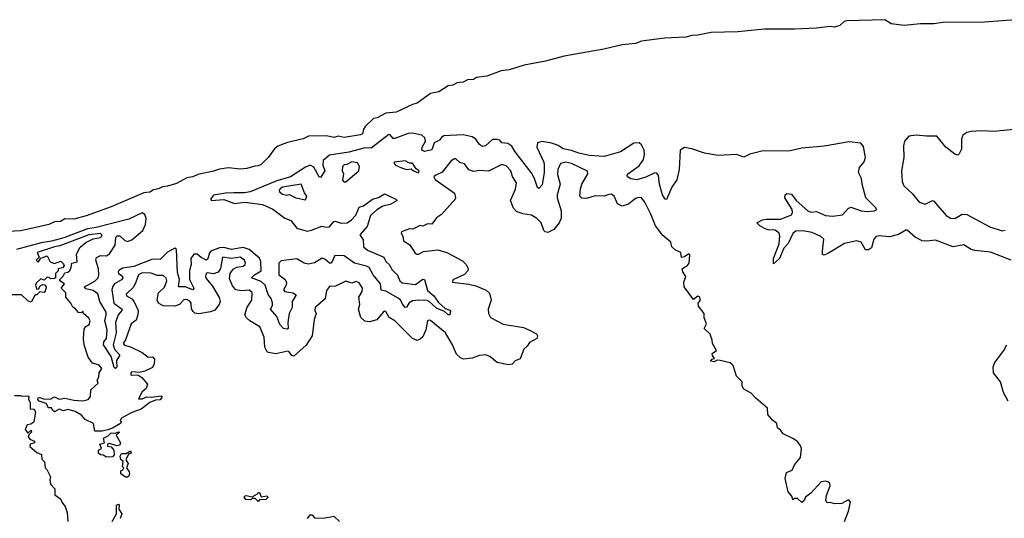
# Model space of a CAD drawing. Extents: x 2293139 to 2515392, y 824115 to 1006937.
# Tile 401 of 417: x 2430830 to 2437458, y 930546 to 933904. Entities that reach past the tile are written whole.
import ezdxf

# ---------------------------------------------------------------- set-up
doc = ezdxf.new("R2010")
doc.units = 0

msp = doc.modelspace()

# ---------------------------------------------------------------- linework, layer by layer
at = {"layer": '0CON10XD'}
for points in [[(2437533.7, 933903.7), (2437325, 933886.2), (2437045, 933883.6), (2436985, 933875.2), (2436895, 933876.6), (2436784.8, 933865.2), (2436695.8, 933875), (2436655, 933902.5), (2436395, 933896.7), (2436379.3, 933890.7), (2436350.8, 933865), (2436315, 933853), (2436285, 933857.6), (2436195, 933846.7), (2436045, 933840.2), (2435845, 933840.8), (2435665, 933822.4), (2435485, 933817.6), (2435395, 933799.6), (2435355, 933798), (2435315, 933786.3), (2435171, 933779), (2435015, 933759.4), (2434975.7, 933744.3), (2434885, 933734.3), (2434762, 933705), (2434495, 933658.9), (2434370, 933625), (2434225, 933597.7), (2434124.2, 933565), (2434071.7, 933558.3), (2433975, 933523.3), (2433906, 933514), (2433885, 933500.2), (2433845, 933498.3), (2433815, 933483.8), (2433775, 933478.3), (2433746.9, 933463.1), (2433715, 933458.3), (2433651.3, 933418.7), (2433595, 933406.9), (2433505, 933341.1), (2433475, 933333.2), (2433365, 933280), (2433295, 933273.8), (2433236.3, 933243.7), (2433212.2, 933237.8), (2433155.9, 933185), (2433143.7, 933166.3), (2433137.1, 933135), (2433125, 933127.7), (2433015, 933109.5), (2432975, 933119), (2432945, 933110.3), (2432895, 933122), (2432775, 933119.3), (2432737.7, 933102.3), (2432633.2, 933076.8), (2432568, 933052), (2432545.3, 933035), (2432502, 932975), (2432455, 932927.6), (2432435, 932918.4), (2432412.4, 932917.6), (2432358.1, 932901.9), (2432315, 932897.3), (2432235, 932905.4), (2432175, 932897.4), (2432135, 932882.6), (2432028.9, 932861.1), (2431995.3, 932845.3), (2431955, 932839.3), (2431885, 932799.7), (2431825, 932781.7), (2431791.4, 932778.6), (2431765.5, 932764.5), (2431731.7, 932758.3), (2431705, 932742.7), (2431665, 932738.6), (2431446.3, 932643.7), (2431277, 932583), (2431195, 932560.2), (2431135, 932562.5), (2431105, 932544.8), (2431065, 932541.7), (2431026.1, 932523.9), (2430879, 932491), (2430835, 932481.9), (2430755, 932476.8)], [(2435353.8, 933033.8), (2435305, 933042.4), (2435275.2, 933024.8), (2435270, 932895), (2435252.9, 932825), (2435220.8, 932775), (2435185, 932692.5), (2435174.2, 932695), (2435156.5, 932725), (2435137.7, 932795), (2435130.8, 932855), (2435120.2, 932870.2), (2435105, 932873.1), (2435045, 932843.8), (2434985, 932824.5), (2434945, 932831.9), (2434922.5, 932845), (2434919.2, 932855), (2434924.2, 932865), (2435000.5, 932919.5), (2435028.3, 932961.7), (2435035.6, 932995), (2435033.6, 933025), (2435015, 933061.5), (2434999.4, 933075), (2434965, 933072.1), (2434875, 933012.9), (2434765, 932982.5), (2434665, 932988.4), (2434595, 933004.8), (2434545, 933023.8), (2434489.2, 933035), (2434455.7, 933055.7), (2434412.1, 933072.1), (2434345, 933082.6), (2434316.4, 933073.6), (2434312.4, 933045), (2434358.8, 932945), (2434361.8, 932925), (2434361, 932875), (2434347.6, 932792.4), (2434325, 932766), (2434315, 932773.3), (2434298.1, 932828.1), (2434279.6, 932865), (2434165, 933013.5), (2434142.1, 933052.1), (2434115, 933070.2), (2434075, 933074.5), (2434061.4, 933091.4), (2434047.5, 933097.5), (2434013.2, 933096.8), (2433965, 933054.5), (2433945, 933050), (2433925, 933062.9), (2433900.1, 933100.1), (2433875.2, 933115.2), (2433815, 933128.6), (2433685, 933120.5), (2433668.7, 933111.3), (2433655, 933092.5), (2433620.3, 933075), (2433605, 933027.2), (2433555, 933016.7), (2433536.5, 933025), (2433538.8, 933045), (2433561.9, 933085), (2433557.3, 933107.3), (2433536.1, 933126.1), (2433475, 933138.4), (2433445, 933137.8), (2433355, 933102.8), (2433344.6, 933104.6), (2433325, 933128.1), (2433315, 933130), (2433195, 933037.6), (2433155, 933040.9), (2433045, 933011), (2432915, 932990.2), (2432872.6, 932955), (2432871.2, 932925), (2432883.1, 932885), (2432855, 932841.5), (2432845, 932844.4), (2432809.6, 932909.6), (2432785, 932923.4), (2432755, 932910.7), (2432653.9, 932845), (2432561, 932819), (2432380.5, 932745), (2432342.6, 932737.4), (2432272.4, 932737.6), (2432215, 932735.6), (2432135, 932722), (2432114.8, 932695), (2432120.5, 932685), (2432205, 932692.3), (2432275, 932666.4), (2432345, 932674.5), (2432465, 932660), (2432535, 932627.4), (2432615, 932567.1), (2432655, 932550.4), (2432695, 932499.7), (2432765, 932480.5), (2432795, 932485.6), (2432865, 932514.1), (2432895, 932506.5), (2432915, 932508.5), (2432945, 932544.1), (2432953.9, 932546.1), (2432995, 932533.7), (2433035, 932535.3), (2433064.6, 932555), (2433093.8, 932586.2), (2433115, 932641.5), (2433145, 932650.2), (2433205, 932693.9), (2433245, 932705.4), (2433285, 932731.1), (2433361.2, 932695), (2433371.2, 932685), (2433325, 932659.1), (2433275, 932647.1), (2433235, 932623.2), (2433191, 932585), (2433168.8, 932511.2), (2433118.9, 932455), (2433141.7, 932421.7), (2433145, 932374), (2433171.5, 932351.5), (2433282.1, 932305), (2433294.5, 932274.5), (2433318.2, 932255), (2433338.5, 932218.5), (2433372.3, 932182.3), (2433389.3, 932145), (2433405, 932130.7), (2433495, 932120), (2433545, 932156.5), (2433554.4, 932154.4), (2433575, 932079.2), (2433617.8, 932045), (2433649, 931999), (2433695, 931958.6), (2433725, 931948.6), (2433731.2, 931941.2), (2433725, 931916.2), (2433715, 931917.1), (2433688.9, 931938.9), (2433635, 931961.6), (2433586.5, 932006.5), (2433572.2, 932012.2), (2433514.9, 932015.1), (2433475, 932010.2), (2433452.3, 931997.7), (2433435, 931968), (2433425.5, 931964.5), (2433409.6, 931985), (2433393.3, 932015), (2433378.4, 932028.4), (2433295, 932074.5), (2433262.9, 932082.9), (2433258.4, 932125), (2433210.6, 932185), (2433182.1, 932235), (2433165, 932244.4), (2433085, 932264.4), (2433015, 932312.7), (2432952.1, 932315), (2432933.3, 932275), (2432925, 932264.7), (2432915, 932263.3), (2432885, 932291.4), (2432867.3, 932297.3), (2432815, 932267), (2432775, 932256.9), (2432745, 932262.9), (2432695, 932292.2), (2432589.8, 932280.2), (2432574.9, 932265), (2432575.3, 932185.2), (2432615.5, 932155.5), (2432626.8, 932135), (2432624.7, 932115), (2432606.5, 932085), (2432615, 932072.5), (2432669.2, 932065), (2432690.9, 932050.9), (2432665.3, 932005), (2432663.8, 931965), (2432644.2, 931925), (2432634.7, 931864.7), (2432636.7, 931825), (2432630.8, 931819.2), (2432605, 931824.5), (2432580.5, 931850.5), (2432561.3, 931905), (2432518.8, 931955), (2432531.6, 931978.4), (2432532.8, 931997.2), (2432523.2, 932025), (2432503.8, 932053.8), (2432482, 932115), (2432455, 932139.6), (2432391.3, 932165), (2432409.7, 932185), (2432455, 932211.8), (2432454, 932275), (2432445, 932298.4), (2432375, 932357), (2432335, 932368.4), (2432255, 932355.4), (2432205, 932369.6), (2432175, 932367.7), (2432115.8, 932344.2), (2432107, 932333), (2432097, 932293), (2432085, 932285.2), (2432051.9, 932301.9), (2432025, 932324.2), (2432002.4, 932325), (2431983.2, 932295), (2431984.6, 932255), (2431972.7, 932215), (2431973, 932155), (2432002.8, 932095), (2431996.2, 932085), (2431945, 932105.4), (2431899.1, 932105), (2431906.6, 932155), (2431891.5, 932201.5), (2431886, 932355), (2431875, 932365.7), (2431825, 932338.6), (2431775, 932289.2), (2431725, 932292), (2431598.2, 932241.8), (2431525, 932231.2), (2431497.9, 932215), (2431492.2, 932205), (2431495.4, 932195), (2431519, 932179), (2431525.2, 932165), (2431515, 932151.3), (2431467.8, 932125), (2431453.9, 932105), (2431449.5, 932085), (2431463.3, 931995), (2431519.5, 931955), (2431518.1, 931945), (2431493.4, 931915), (2431475.4, 931865), (2431479.3, 931795), (2431460.3, 931715), (2431468.3, 931685), (2431503.9, 931645), (2431481.6, 931608.4), (2431485, 931564.4), (2431475, 931554.5), (2431465, 931562.3), (2431445.6, 931635), (2431393.1, 931715), (2431397.4, 931735), (2431415, 931756.2), (2431419.9, 931815), (2431404.1, 931875), (2431413.2, 931915), (2431411.3, 931935), (2431369.1, 932005), (2431356.7, 932056.7), (2431325, 932079.9), (2431275, 932091), (2431265.9, 932105), (2431336.2, 932143.8), (2431357.8, 932165), (2431362.8, 932185), (2431360.3, 932225), (2431342.7, 932285), (2431348.1, 932301.9), (2431375, 932315.6), (2431415, 932314.5), (2431435, 932326.1), (2431472.5, 932385), (2431477.7, 932435), (2431485, 932448.9), (2431505, 932448.3), (2431535, 932420), (2431555, 932409.8), (2431585, 932421.1), (2431658.4, 932485), (2431676.8, 932525), (2431682.5, 932565), (2431672.3, 932592.3), (2431655, 932603.6), (2431565, 932559.7), (2431345, 932503.7), (2431285.8, 932495.8), (2431126.9, 932435), (2431045, 932411.4), (2430975, 932401), (2430809.1, 932355)], [(2437615, 933172.9), (2437385, 933150), (2437305.4, 933155.4), (2437235, 933150.7), (2437205, 933144.3), (2437178.2, 933125), (2437170.1, 933099.9), (2437169.2, 933030.8), (2437155, 933000), (2437145, 932991.9), (2437125, 932997.8), (2437065, 933045.4), (2437005, 933119.1), (2436935, 933118.3), (2436864.1, 933125.9), (2436815, 933120.2), (2436786.7, 933085), (2436778.9, 933055), (2436781.2, 932975), (2436765.4, 932885.4), (2436771.3, 932815), (2436782.6, 932785), (2436840.6, 932730.6), (2436884.2, 932675), (2436925, 932660.5), (2436975, 932685.6), (2436985, 932681.1), (2437067.1, 932585), (2437095, 932567.6), (2437125, 932564.8), (2437175, 932593.7), (2437205, 932592), (2437359.8, 932509.8), (2437445, 932482.4), (2437465, 932486.4)], [(2437505, 932285.3), (2437365, 932338.8), (2437261, 932349), (2437235, 932355.6), (2437185, 932387.9), (2437115, 932373.9), (2436995, 932418.9), (2436935, 932412), (2436905, 932415.1), (2436859, 932439), (2436805, 932485.8), (2436795, 932486.1), (2436745, 932457.4), (2436685, 932441.2), (2436615, 932447.1), (2436595, 932443), (2436580.6, 932425), (2436565, 932366.9), (2436545, 932353.2), (2436524.8, 932354.8), (2436494.8, 932404.8), (2436465, 932415.5), (2436382.6, 932397.4), (2436275, 932330.9), (2436245, 932318.6), (2436235, 932323.3), (2436233.8, 932343.8), (2436243.4, 932425), (2436224.2, 932444.2), (2436165, 932469.8), (2436102.8, 932482.8), (2436055, 932479.2), (2436035.6, 932464.4), (2436002.8, 932397.2), (2435973.8, 932366.1), (2435945, 932295.6), (2435905, 932260), (2435903.9, 932295), (2435943.1, 932395), (2435947.4, 932445), (2435942, 932465), (2435916.3, 932486.3), (2435869.6, 932489.6), (2435845, 932497.5), (2435812, 932515), (2435793.3, 932535), (2435830, 932555), (2435855, 932560), (2435955, 932559.7), (2436025, 932590), (2436032.2, 932605), (2436029.7, 932625), (2435980.8, 932705), (2435984, 932725), (2435995, 932732.5), (2436025, 932728.1), (2436057.8, 932685), (2436135, 932615.9), (2436155, 932608.1), (2436195, 932611.8), (2436255, 932584.3), (2436305, 932581.2), (2436369.6, 932590.4), (2436407.8, 932632.2), (2436425, 932640.3), (2436495, 932616.8), (2436535, 932611.1), (2436585, 932616.2), (2436597.2, 932622.8), (2436596.5, 932635), (2436525.2, 932705), (2436500.6, 932795), (2436496.5, 932835), (2436477.8, 932875), (2436482.6, 932907.4), (2436515, 932946.4), (2436523.6, 932975), (2436509.3, 933049.3), (2436491.7, 933071.7), (2436415, 933081.7), (2436245, 933051.5), (2436095, 933038.7), (2436008.3, 933018.3), (2435835, 933019.6), (2435745, 932998), (2435705, 932978), (2435655, 932995.8), (2435531.7, 932988.3), (2435440, 933005), (2435353.8, 933033.8)], [(2434448.2, 932705), (2434475.9, 932615.9), (2434475, 932568), (2434462.5, 932535), (2434425, 932490), (2434385, 932471.4), (2434367.5, 932475), (2434358, 932485), (2434341.1, 932535), (2434310.4, 932565), (2434275, 932586.2), (2434216.5, 932596.5), (2434175, 932612.9), (2434154.5, 932634.5), (2434134.2, 932685.8), (2434167.5, 932762.5), (2434174.4, 932805), (2434148.3, 932848.3), (2434136, 932886), (2434105, 932920), (2434075, 932929.2), (2433985, 932884), (2433925, 932888.8), (2433885, 932880.8), (2433853.3, 932893.3), (2433825, 932934), (2433792.3, 932942.3), (2433766.1, 932966.1), (2433756.4, 932966.4), (2433735, 932953.3), (2433674.2, 932875.8), (2433632.3, 932857.7), (2433617.5, 932845), (2433627, 932827), (2433757.5, 932735), (2433763.8, 932705), (2433759.2, 932690.8), (2433743.3, 932675), (2433669.3, 932590.7), (2433635, 932568.8), (2433605, 932527.5), (2433575, 932530), (2433545, 932512.5), (2433525, 932516.7), (2433476.4, 932493.6), (2433453.9, 932496.1), (2433400, 932475), (2433397.5, 932465), (2433410, 932445), (2433413.3, 932415), (2433456.4, 932386.4), (2433491.7, 932331.7), (2433503.6, 932323.6), (2433515, 932323.8), (2433548, 932342), (2433645, 932353.8), (2433705.9, 932335.9), (2433810, 932280), (2433836.2, 932255), (2433850, 932225), (2433847.7, 932212.3), (2433825, 932188), (2433745, 932152.5), (2433742.5, 932135), (2433853, 932123), (2433900.9, 932110.9), (2433971.2, 932081.2), (2433991.7, 932061.7), (2434003.8, 932015), (2433983.8, 931955), (2433986.2, 931925), (2433998.8, 931898.8), (2434085, 931852.9), (2434221.2, 931831.2), (2434257.5, 931815), (2434308.3, 931788.3), (2434316, 931775), (2434312.3, 931757.7), (2434261.2, 931728.8), (2434246.2, 931705), (2434223.8, 931685), (2434199.7, 931620.3), (2434165, 931605.8), (2434145, 931584), (2434120.3, 931580.3), (2434045, 931594), (2433994, 931635), (2433965, 931647.7), (2433925, 931641.1), (2433876.8, 931623.2), (2433817.7, 931617.7), (2433797.1, 931627.1), (2433770.3, 931650.3), (2433744.2, 931715), (2433696.5, 931795), (2433595, 931878.1), (2433585, 931880.8), (2433574.2, 931875), (2433564.5, 931815), (2433545, 931768.8), (2433525, 931751.2), (2433505, 931743.3), (2433475, 931756.2), (2433356, 931875), (2433317.3, 931897.3), (2433295, 931938.8), (2433285, 931941.2), (2433276.7, 931935), (2433235, 931883.3), (2433185, 931868), (2433152.5, 931872.5), (2433127.3, 931897.3), (2433110, 931955), (2433118.8, 931985), (2433113.8, 932035), (2433135, 932072.5), (2433138, 932095), (2433115, 932131.2), (2433095, 932141.2), (2433065, 932130), (2433025, 932142.5), (2432955, 932110), (2432915, 932106.7), (2432895, 932080), (2432886.2, 932023.8), (2432820, 931965), (2432816.7, 931945), (2432826.7, 931925), (2432812, 931885), (2432798.8, 931775), (2432758.6, 931711.4), (2432675, 931638.1), (2432662.2, 931642.2), (2432645, 931667.5), (2432635, 931672.5), (2432555, 931653.3), (2432505, 931662.5), (2432496.7, 931666.7), (2432479.2, 931699.2), (2432475.8, 931765), (2432446.2, 931835), (2432380, 931875), (2432355.9, 931895.9), (2432346.7, 931915), (2432361.5, 931968.5), (2432392.5, 932015), (2432395, 932066.2), (2432375, 932081.1), (2432325, 932077.3), (2432285.4, 932085.4), (2432262.2, 932112.2), (2432241.7, 932161.7), (2432246.2, 932193.8), (2432266.9, 932223.1), (2432292.3, 932237.7), (2432335.3, 932244.7), (2432348.1, 932255), (2432351.1, 932265), (2432344.2, 932285), (2432315, 932304.2), (2432255, 932295.4), (2432196.2, 932303.8), (2432180.9, 932229.1), (2432165.5, 932204.5), (2432135, 932192.2), (2432095, 932199.2), (2432085, 932193.3), (2432080.8, 932175), (2432085, 932160), (2432128.6, 932108.6), (2432173, 932033), (2432179.2, 932005), (2432172.5, 931985), (2432143, 931947), (2432114.3, 931935.7), (2432035, 931921.9), (2432008.2, 931928.2), (2431997.7, 931937.7), (2431987.2, 931957.2), (2431984.2, 931995), (2431975, 932008.6), (2431955, 932019.5), (2431935, 932018.1), (2431905, 931985.7), (2431875, 931974.4), (2431795, 931975.8), (2431765.5, 931995.5), (2431755.6, 932015), (2431764.4, 932065), (2431805, 932102.5), (2431820, 932145), (2431815, 932163.3), (2431795, 932180), (2431755, 932180.8), (2431715, 932197.1), (2431655, 932200), (2431630, 932185), (2431611.5, 932135), (2431597, 932103), (2431546.2, 932055), (2431548.8, 932045), (2431585, 932024.3), (2431598.5, 932008.5), (2431628, 931945), (2431625.9, 931915.9), (2431615, 931880), (2431580.8, 931855), (2431543, 931747), (2431526.2, 931725), (2431535, 931711.4), (2431575, 931701.4), (2431653.5, 931663.5), (2431695, 931630), (2431725, 931632.5), (2431736.4, 931616.4), (2431736.2, 931585), (2431725, 931562.5), (2431673.3, 931536.7), (2431635, 931527.5), (2431585, 931532.5), (2431577.5, 931525), (2431577.5, 931515), (2431585, 931510), (2431625, 931512.5), (2431653.3, 931493.3), (2431689.3, 931449.3), (2431680.7, 931419.3), (2431655, 931396.7), (2431630, 931350), (2431655, 931350), (2431685, 931363.8), (2431715, 931361.2), (2431785, 931370), (2431790, 931365), (2431775, 931343.3), (2431745, 931341.4), (2431705, 931326.2), (2431648.3, 931281.7), (2431585, 931259.4), (2431515, 931220), (2431507.5, 931205), (2431513.3, 931195), (2431508.8, 931185), (2431455, 931152.5), (2431422.3, 931142.3), (2431385, 931132.5), (2431335, 931133.3), (2431326, 931185), (2431270.3, 931210.3), (2431245, 931240), (2431202.5, 931265), (2431155, 931278), (2431125, 931270), (2431095, 931280), (2431063.6, 931263.6), (2431050, 931275), (2431045, 931290), (2431025, 931290), (2431008.3, 931318.3), (2430960, 931335), (2430952.5, 931345), (2430953.6, 931356.4), (2430965, 931360), (2430990.7, 931350.7), (2431035, 931347.5), (2431065, 931363.3), (2431095, 931349.2), (2431135, 931354.4), (2431195, 931341.4), (2431255, 931338), (2431290, 931345), (2431306.7, 931365), (2431309.3, 931410.7), (2431358.8, 931455), (2431352.5, 931475), (2431362.7, 931497.3), (2431364.2, 931525.8), (2431383.8, 931555), (2431365, 931576.2), (2431321.2, 931591.2), (2431292, 931632), (2431263.8, 931713.8), (2431258.8, 931755), (2431265, 931820), (2431275, 931837.5), (2431298.3, 931851.7), (2431303.8, 931875), (2431295, 931893.3), (2431260, 931925), (2431255, 931940), (2431245, 931930), (2431225, 931932.5), (2431206.4, 931956.4), (2431187, 931967), (2431173.3, 931995), (2431140, 932035), (2431140, 932065), (2431110, 932095), (2431132.5, 932125), (2431100, 932145), (2431100, 932155), (2431123, 932177), (2431135, 932200), (2431155, 932203.3), (2431167.5, 932215), (2431177.5, 932235), (2431180, 932265), (2431217.5, 932272.5), (2431212.5, 932325), (2431238, 932372), (2431275.8, 932404.2), (2431325, 932428.8), (2431375, 932436.7), (2431383.3, 932445), (2431383.3, 932455), (2431375, 932463.3), (2431295, 932455.8), (2431099.8, 932380.2), (2431063.8, 932375), (2430947.5, 932335), (2430960, 932305), (2430940, 932285), (2430955, 932270), (2430971.7, 932298.3), (2431015, 932312.5), (2431035, 932272.5), (2431065, 932262.5), (2431107, 932277), (2431125, 932260), (2431130, 932245), (2431118.3, 932231.7), (2431090, 932225), (2431088.3, 932211.7), (2431070, 932195), (2431070, 932165), (2431065, 932160), (2431038.3, 932158.3), (2431028.3, 932168.3), (2431015, 932170), (2430995, 932150), (2430971.7, 932158.3), (2430940.7, 932129.3), (2430937.5, 932115), (2430945, 932090), (2430958.3, 932091.7), (2430965, 932110), (2430985, 932120), (2430998.3, 932118.3), (2431007.5, 932105), (2431002.5, 932075), (2430995, 932067.5), (2430965, 932070), (2430945, 932050), (2430935, 932050), (2430908.3, 932001.7), (2430885, 932010), (2430841.7, 932051.7), (2430775, 932050)], [(2433011.7, 932811.7), (2433025, 932812.5), (2433112.5, 932885), (2433117.5, 932915), (2433105, 932940), (2433066.7, 932946.7), (2433031.7, 932928.3), (2433015, 932926), (2433003.3, 932915), (2433001.2, 932885), (2433010, 932865), (2433003.3, 932823.3), (2433011.7, 932811.7)], [(2433515, 932872.5), (2433520, 932885), (2433500, 932900), (2433475, 932936.7), (2433455, 932937.5), (2433425, 932952.5), (2433350, 932945), (2433350, 932935), (2433360, 932925), (2433400, 932905), (2433435, 932893.8), (2433465, 932900), (2433480, 932885), (2433515, 932872.5)], [(2436382.5, 930525), (2436410, 930595), (2436422.5, 930655), (2436415, 930667.5), (2436405, 930667.5), (2436363.6, 930646.4), (2436315, 930642.5), (2436285, 930652.5), (2436265, 930650), (2436257.5, 930665), (2436260.7, 930699.3), (2436286.2, 930765), (2436283.6, 930783.6), (2436275, 930790), (2436253.9, 930796.1), (2436225, 930792.5), (2436155.9, 930714.1), (2436120.7, 930689.3), (2436110, 930665), (2436095, 930652.5), (2436065, 930680), (2436045, 930680), (2436035, 930670), (2436031.7, 930678.3), (2436027.5, 930695), (2436003.3, 930725), (2435982.5, 930815), (2435992.5, 930855), (2436029.3, 930870.7), (2436046.7, 930905), (2436086.7, 930955), (2436092, 931015), (2436086, 931035), (2436065, 931062), (2436035, 931084.2), (2435970, 931115), (2435955, 931137.5), (2435932.5, 931155), (2435927.5, 931185), (2435897, 931207), (2435867.5, 931245), (2435865, 931286.7), (2435785, 931353.8), (2435755, 931388), (2435703.8, 931415), (2435693.3, 931435), (2435692.5, 931465), (2435655, 931502.5), (2435634, 931574), (2435624.2, 931584.2), (2435612.3, 931592.3), (2435545, 931607.5), (2435525, 931610), (2435505, 931600), (2435480, 931605), (2435491.7, 931618.3), (2435508.3, 931621.7), (2435493, 931643), (2435492.5, 931655), (2435520, 931675), (2435493.6, 931723.6), (2435492.5, 931745), (2435477.5, 931785), (2435437.5, 931825), (2435453.8, 931855), (2435436.7, 931895), (2435436.7, 931925), (2435400, 931975), (2435397.5, 931995), (2435412.5, 932015), (2435407, 932037), (2435395, 932042.5), (2435365, 932020), (2435303.8, 932105), (2435301.2, 932135), (2435313.3, 932175), (2435293.3, 932205), (2435290, 932225), (2435305, 932236.7), (2435322.5, 932245), (2435336.7, 932265), (2435340.7, 932320.7), (2435335, 932327.5), (2435305, 932306.7), (2435285, 932302.5), (2435280, 932335), (2435245, 932351.2), (2435221.2, 932375), (2435213.8, 932405), (2435159.4, 932449.4), (2435109.1, 932515), (2435078.8, 932595), (2435037.9, 932675), (2435015, 932704.5), (2434996.7, 932706.7), (2434975, 932700), (2434928.4, 932661.6), (2434885, 932647.1), (2434855, 932662.9), (2434831.4, 932715), (2434815, 932727.9), (2434795, 932727.3), (2434764.5, 932715.5), (2434705, 932718.5), (2434645, 932699.2), (2434615, 932701.2), (2434601.2, 932715), (2434604.2, 932765), (2434613.7, 932796.3), (2434654.3, 932865), (2434652.7, 932882.7), (2434545, 932935.5), (2434505, 932943.5), (2434470, 932935), (2434452.8, 932895), (2434450, 932860), (2434468.2, 932795), (2434447.5, 932725), (2434448.2, 932705)], [(2432755, 932690), (2432762.5, 932715), (2432747.5, 932737.5), (2432725, 932796.7), (2432600, 932775), (2432582.5, 932765), (2432577.5, 932755), (2432580, 932745), (2432598.3, 932728.3), (2432625, 932722.5), (2432645, 932727.5), (2432690, 932705), (2432755, 932690)], [(2437483.8, 931335), (2437452.7, 931392.7), (2437432, 931465), (2437385.8, 931525), (2437382.2, 931565), (2437394.5, 931595), (2437454.8, 931675.2), (2437476.3, 931713.7)], [(2430795, 931373.3), (2430835, 931373.3), (2430845, 931367.5), (2430885, 931370), (2430892.5, 931365), (2430890, 931345), (2430900, 931325), (2430900, 931285), (2430905, 931280), (2430925, 931282.5), (2430936.2, 931263.8), (2430926.2, 931193.8), (2430905, 931180), (2430880, 931175), (2430867.5, 931145), (2430885, 931120), (2430908.3, 931138.3), (2430910, 931125), (2430891.7, 931108.3), (2430887.5, 931095), (2430899.3, 931079.3), (2430930, 931065), (2430930, 931055), (2430900, 931045), (2430898.3, 931028.3), (2430945, 930990), (2430977.5, 930975), (2430980, 930945), (2430997, 930927), (2431002.5, 930885), (2431012.5, 930875)], [(2431415, 930957.5), (2431391.7, 930971.7), (2431375, 930972.5), (2431360, 930985), (2431360, 931005), (2431380, 931015), (2431370, 931045), (2431400, 931055), (2431393.3, 931085), (2431425, 931100.8), (2431445, 931120.8), (2431475, 931120), (2431495, 931128.8), (2431502.5, 931125), (2431480, 931105), (2431508.8, 931055), (2431505, 931037.5), (2431485, 931033.8), (2431435, 931050), (2431420, 931045), (2431421.7, 931031.7), (2431445, 931027.5), (2431463.9, 931003.9), (2431466.1, 930973.9), (2431455, 930960), (2431415, 930957.5)], [(2431555, 930822.5), (2431543, 930823), (2431510, 930845), (2431510, 930865), (2431525, 930872.5), (2431530, 930885), (2431522.5, 930895), (2431527.5, 930927.5), (2431511.2, 930941.2), (2431506.2, 930965), (2431515, 930983.3), (2431547.5, 930982.5), (2431575, 931000), (2431580, 930985), (2431561.7, 930978.3), (2431547.5, 930945), (2431547.5, 930935), (2431561.2, 930915), (2431550, 930885), (2431568, 930858), (2431570, 930845), (2431565, 930830), (2431555, 930822.5)], [(2431012.5, 930875), (2431036.7, 930825), (2431032.5, 930805), (2431036.4, 930776.4), (2431067.5, 930745), (2431067.5, 930705), (2431107.5, 930675), (2431113.9, 930653.9), (2431135.9, 930625.9), (2431150, 930585), (2431153.3, 930525)], [(2432435, 930660), (2432415, 930680), (2432395, 930680), (2432385, 930670), (2432353, 930673), (2432342.5, 930685), (2432342.5, 930695), (2432355, 930700), (2432395, 930690), (2432430, 930710), (2432435, 930720), (2432445, 930720), (2432455, 930690), (2432495, 930697.5), (2432500, 930685), (2432487, 930673), (2432445, 930670), (2432435, 930660)], [(2431452.5, 930525), (2431482.5, 930575), (2431482.5, 930635), (2431495, 930640), (2431500, 930635), (2431498.3, 930608.3), (2431517.5, 930575), (2431506.7, 930545)], [(2432766.4, 930543.6), (2432785, 930570), (2432798.8, 930568.8), (2432815, 930550), (2432875, 930547.5), (2432945, 930560), (2432983.6, 930523.6)]]:
    msp.add_lwpolyline(points, dxfattribs=at)

doc.saveas('drawing.dxf')
